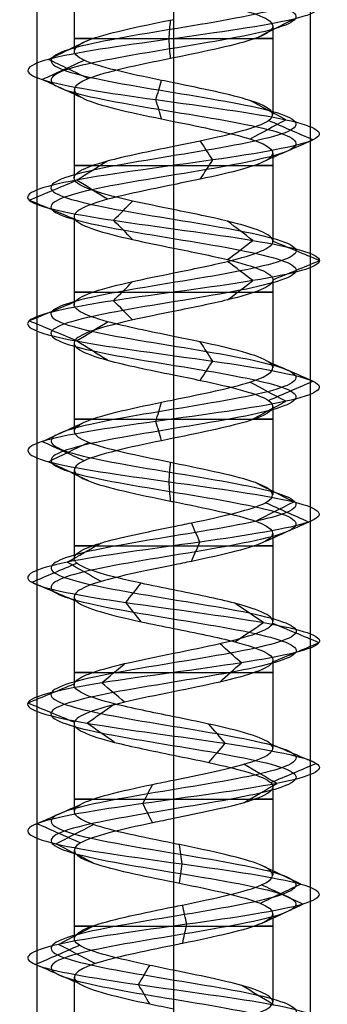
# Model space of a CAD drawing. Header units: millimetres. Extents: x -429 to 422, y -262 to 259.
# Tile 408 of 656: x -245.94 to -240.32, y 167.07 to 185.07. Entities that reach past the tile are written whole.
import ezdxf

# ---------------------------------------------------------------- set-up
doc = ezdxf.new("R2010")
doc.units = ezdxf.units.MM
doc.layers.add('Default', color=7, linetype='Continuous', true_color=0x000000)

msp = doc.modelspace()

# ---------------------------------------------------------------- linework, layer by layer
at = {"layer": 'Default', "color": 9, "true_color": 0xbebcba}
for p, q in [((-244.943, 186.113, 880.822), (-244.943, 184.498, 880.822)), ((-243.127, 185.533, 879.005), (-243.127, 183.919, 879.003)), ((-241.312, 184.954, 880.822), (-241.312, 183.34, 880.822)), ((-244.943, 183.794, 880.822), (-244.943, 182.18, 880.822)), ((-243.127, 183.214, 879.003), (-243.127, 181.601, 879.011)), ((-241.312, 182.634, 880.822), (-241.312, 181.022, 880.822)), ((-244.943, 181.475, 880.822), (-244.943, 179.862, 880.822)), ((-243.127, 180.896, 879.011), (-243.127, 179.283, 879.007)), ((-241.312, 180.318, 880.822), (-241.312, 178.704, 880.822)), ((-244.943, 179.159, 880.822), (-244.943, 177.544, 880.822)), ((-243.127, 178.579, 879.007), (-243.127, 176.964, 879.002)), ((-241.312, 178, 880.822), (-241.312, 176.385, 880.822)), ((-244.943, 176.84, 880.822), (-244.943, 175.224, 880.822)), ((-243.127, 176.26, 879.002), (-243.127, 174.646, 879.009)), ((-241.312, 175.68, 880.822), (-241.312, 174.067, 880.822)), ((-244.943, 174.52, 880.822), (-244.943, 172.907, 880.822)), ((-243.127, 173.942, 879.009), (-243.127, 172.328, 879.01)), ((-241.312, 173.362, 880.822), (-241.312, 171.75, 880.822)), ((-244.943, 172.203, 880.822), (-244.943, 170.589, 880.822)), ((-243.127, 171.624, 879.01), (-243.127, 170.01, 879.002)), ((-241.312, 171.046, 880.822), (-241.312, 169.43, 880.822)), ((-244.943, 169.886, 880.822), (-244.943, 168.27, 880.822)), ((-243.127, 169.306, 879.002), (-243.127, 167.691, 879.007)), ((-241.312, 168.726, 880.822), (-241.312, 167.113, 880.822)), ((-244.943, 167.566, 880.822), (-244.943, 165.953, 880.822))]:
    msp.add_line(p, q, dxfattribs=at)
at = {"layer": 'Default', "color": 9, "true_color": 0xbebcba, "extrusion": (0, -1, 0)}
for centre, start, end in [((-243.127, 880.822, -184.726), 144.6197, 270), ((-243.127, 880.822, -184.726), 270, 35.4392), ((-243.127, 880.822, -182.408), 144.7021, 270), ((-243.127, 880.822, -182.408), 270, 35.2305), ((-243.127, 880.822, -180.09), 144.6749, 270), ((-243.127, 880.822, -180.09), 270, 35.3467), ((-243.127, 880.822, -177.771), 144.755, 270), ((-243.127, 880.822, -177.771), 270, 35.4895), ((-243.127, 880.822, -175.453), 144.5029, 270), ((-243.127, 880.822, -175.453), 270, 35.2736), ((-243.127, 880.822, -173.135), 144.7143, 270), ((-243.127, 880.822, -173.135), 270, 35.2522), ((-243.127, 880.822, -170.817), 144.7115, 270), ((-243.127, 880.822, -170.817), 270, 35.4933), ((-243.127, 880.822, -168.499), 144.5221, 270), ((-243.127, 880.822, -168.499), 270, 35.342)]:
    msp.add_arc(centre, 1.816, start, end, dxfattribs=at)
at = {"layer": 'Default', "color": 9, "true_color": 0xbebcba}
for points, degree in [([(-243.127, 199.97, 878.583), (-242.383, 199.848, 878.583), (-240.908, 199.603, 879.383), (-240.713, 199.235, 881.91), (-242.73, 198.867, 883.438), (-245.108, 198.499, 882.577), (-245.677, 198.132, 880.111), (-243.915, 197.764, 878.296), (-241.433, 197.396, 878.789), (-240.5, 197.028, 881.141), (-241.969, 196.66, 883.202), (-244.497, 196.293, 883.087), (-245.773, 195.925, 880.902), (-244.631, 195.557, 878.644), (-242.115, 195.189, 878.377), (-240.524, 194.821, 880.345), (-241.313, 194.454, 882.749), (-243.761, 194.086, 883.392), (-245.629, 193.718, 881.686), (-245.211, 193.35, 879.19), (-242.888, 192.983, 878.187), (-240.784, 192.615, 879.592), (-240.822, 192.247, 882.122), (-242.968, 191.879, 883.464), (-245.259, 191.511, 882.391), (-245.602, 191.144, 879.884), (-243.683, 190.776, 878.235), (-241.256, 190.408, 878.951), (-240.54, 190.04, 881.378), (-242.189, 189.673, 883.297), (-244.696, 189.305, 882.954), (-245.769, 188.937, 880.662), (-244.428, 188.569, 878.517), (-241.897, 188.201, 878.479), (-240.492, 187.834, 880.583), (-241.495, 187.466, 882.906), (-243.991, 187.098, 883.324), (-245.697, 186.73, 881.456), (-245.054, 186.362, 879.008), (-242.65, 185.995, 878.219), (-240.682, 185.627, 879.809), (-240.949, 185.259, 882.326), (-243.207, 184.891, 883.468), (-245.392, 184.524, 882.191), (-245.507, 184.156, 879.664), (-243.446, 183.788, 878.195), (-241.094, 183.42, 879.128), (-240.601, 183.052, 881.61), (-242.417, 182.685, 883.372), (-244.882, 182.317, 882.803), (-245.744, 181.949, 880.424), (-244.214, 181.581, 878.409), (-241.69, 181.213, 878.6), (-240.481, 180.846, 880.822), (-241.69, 180.478, 883.045), (-244.214, 180.11, 883.236), (-245.744, 179.742, 881.22), (-244.882, 179.375, 878.841), (-242.417, 179.007, 878.273), (-240.601, 178.639, 880.035), (-241.094, 178.271, 882.517), (-243.446, 177.903, 883.449), (-245.507, 177.536, 881.981), (-245.392, 177.168, 879.453), (-243.207, 176.8, 878.177), (-240.949, 176.432, 879.319), (-240.682, 176.064, 881.835), (-242.65, 175.697, 883.425), (-245.054, 175.329, 882.636), (-245.697, 174.961, 880.189), (-243.991, 174.593, 878.32), (-241.495, 174.226, 878.739), (-240.492, 173.858, 881.062), (-241.897, 173.49, 883.166), (-244.428, 173.122, 883.127), (-245.769, 172.754, 880.982), (-244.696, 172.387, 878.691), (-242.189, 172.019, 878.348), (-240.54, 171.651, 880.267), (-241.256, 171.283, 882.694), (-243.683, 170.916, 883.41), (-245.602, 170.548, 881.761), (-245.259, 170.18, 879.254), (-242.968, 169.812, 878.181), (-240.822, 169.444, 879.522), (-240.784, 169.077, 882.052), (-242.888, 168.709, 883.458), (-245.211, 168.341, 882.454), (-245.629, 167.973, 879.959), (-243.761, 167.605, 878.253), (-241.313, 167.238, 878.895), (-240.524, 166.87, 881.299), (-242.115, 166.502, 883.267), (-244.631, 166.134, 883), (-245.773, 165.767, 880.742), (-244.497, 165.399, 878.557), (-241.969, 165.031, 878.443), (-240.5, 164.663, 880.503), (-241.433, 164.295, 882.855), (-243.915, 163.928, 883.349), (-245.677, 163.56, 881.533), (-245.108, 163.192, 879.067), (-242.73, 162.824, 878.206), (-240.713, 162.456, 879.735), (-240.908, 162.089, 882.262), (-242.383, 161.843, 883.062), (-243.127, 161.721, 883.062)], 3), ([(-243.127, 199.794, 878.156), (-242.242, 199.671, 878.156), (-240.485, 199.426, 879.109), (-240.253, 199.058, 882.116), (-242.654, 198.691, 883.936), (-245.485, 198.323, 882.912), (-246.162, 197.955, 879.976), (-244.064, 197.587, 877.815), (-241.111, 197.219, 878.402), (-240, 196.852, 881.202), (-241.748, 196.484, 883.655), (-244.757, 196.116, 883.518), (-246.276, 195.748, 880.917), (-244.917, 195.381, 878.23), (-241.922, 195.013, 877.912), (-240.029, 194.645, 880.254), (-240.968, 194.277, 883.116), (-243.881, 193.909, 883.881), (-246.105, 193.542, 881.85), (-245.607, 193.174, 878.879), (-242.842, 192.806, 877.685), (-240.338, 192.438, 879.358), (-240.384, 192.07, 882.37), (-242.937, 191.703, 883.967), (-245.665, 191.335, 882.689), (-246.073, 190.967, 879.705), (-243.789, 190.599, 877.742), (-240.9, 190.232, 878.595), (-240.047, 189.864, 881.483), (-242.01, 189.496, 883.768), (-244.994, 189.128, 883.36), (-246.272, 188.76, 880.632), (-244.675, 188.393, 878.078), (-241.663, 188.025, 878.033), (-239.99, 187.657, 880.537), (-241.185, 187.289, 883.302), (-244.155, 186.921, 883.8), (-246.186, 186.554, 881.576), (-245.421, 186.186, 878.663), (-242.56, 185.818, 877.724), (-240.217, 185.45, 879.617), (-240.535, 185.083, 882.612), (-243.223, 184.715, 883.971), (-245.823, 184.347, 882.452), (-245.96, 183.979, 879.443), (-243.507, 183.611, 877.695), (-240.707, 183.244, 878.805), (-240.12, 182.876, 881.759), (-242.281, 182.508, 883.857), (-245.216, 182.14, 883.18), (-246.242, 181.772, 880.348), (-244.42, 181.405, 877.95), (-241.417, 181.037, 878.177), (-239.977, 180.669, 880.822), (-241.417, 180.301, 883.468), (-244.42, 179.934, 883.695), (-246.242, 179.566, 881.296), (-245.216, 179.198, 878.464), (-242.281, 178.83, 877.788), (-240.12, 178.462, 879.885), (-240.707, 178.095, 882.839), (-243.507, 177.727, 883.949), (-245.96, 177.359, 882.201), (-245.823, 176.991, 879.193), (-243.223, 176.624, 877.673), (-240.535, 176.256, 879.033), (-240.217, 175.888, 882.028), (-242.56, 175.52, 883.921), (-245.421, 175.152, 882.981), (-246.186, 174.785, 880.068), (-244.155, 174.417, 877.844), (-241.185, 174.049, 878.342), (-239.99, 173.681, 881.107), (-241.663, 173.313, 883.612), (-244.675, 172.946, 883.566), (-246.272, 172.578, 881.012), (-244.994, 172.21, 878.285), (-242.01, 171.842, 877.877), (-240.047, 171.475, 880.161), (-240.9, 171.107, 883.05), (-243.789, 170.739, 883.902), (-246.073, 170.371, 881.939), (-245.665, 170.003, 878.955), (-242.937, 169.636, 877.678), (-240.384, 169.268, 879.275), (-240.338, 168.9, 882.286), (-242.842, 168.532, 883.959), (-245.607, 168.164, 882.765), (-246.105, 167.797, 879.795), (-243.881, 167.429, 877.764), (-240.968, 167.061, 878.528), (-240.029, 166.693, 881.39), (-241.922, 166.326, 883.733), (-244.917, 165.958, 883.415), (-246.276, 165.59, 880.727), (-244.757, 165.222, 878.126), (-241.748, 164.854, 877.99), (-240, 164.487, 880.442), (-241.111, 164.119, 883.242), (-244.064, 163.751, 883.83), (-246.162, 163.383, 881.668), (-245.485, 163.015, 878.733), (-242.654, 162.648, 877.709), (-240.253, 162.28, 879.528), (-240.485, 161.912, 882.535), (-242.242, 161.667, 883.488), (-243.127, 161.544, 883.488)], 3), ([(-243.127, 199.617, 878.583), (-242.383, 199.495, 878.583), (-240.908, 199.25, 879.383), (-240.713, 198.882, 881.909), (-242.73, 198.514, 883.438), (-245.108, 198.146, 882.577), (-245.677, 197.778, 880.111), (-243.915, 197.411, 878.296), (-241.433, 197.043, 878.789), (-240.5, 196.675, 881.141), (-241.969, 196.307, 883.202), (-244.497, 195.94, 883.087), (-245.773, 195.572, 880.902), (-244.631, 195.204, 878.644), (-242.115, 194.836, 878.377), (-240.524, 194.468, 880.345), (-241.313, 194.101, 882.749), (-243.761, 193.733, 883.392), (-245.629, 193.365, 881.686), (-245.211, 192.997, 879.19), (-242.888, 192.629, 878.187), (-240.784, 192.262, 879.592), (-240.822, 191.894, 882.122), (-242.968, 191.526, 883.464), (-245.259, 191.158, 882.391), (-245.602, 190.791, 879.884), (-243.683, 190.423, 878.235), (-241.256, 190.055, 878.951), (-240.54, 189.687, 881.378), (-242.189, 189.319, 883.297), (-244.696, 188.952, 882.954), (-245.769, 188.584, 880.662), (-244.427, 188.216, 878.517), (-241.898, 187.848, 878.479), (-240.492, 187.48, 880.583), (-241.495, 187.113, 882.905), (-243.991, 186.745, 883.324), (-245.697, 186.377, 881.456), (-245.054, 186.009, 879.008), (-242.65, 185.642, 878.219), (-240.682, 185.274, 879.809), (-240.949, 184.906, 882.326), (-243.207, 184.538, 883.468), (-245.392, 184.17, 882.191), (-245.507, 183.803, 879.664), (-243.446, 183.435, 878.195), (-241.094, 183.067, 879.128), (-240.601, 182.699, 881.61), (-242.417, 182.331, 883.372), (-244.882, 181.964, 882.803), (-245.744, 181.596, 880.424), (-244.214, 181.228, 878.409), (-241.69, 180.86, 878.6), (-240.481, 180.493, 880.822), (-241.69, 180.125, 883.045), (-244.214, 179.757, 883.236), (-245.744, 179.389, 881.22), (-244.882, 179.021, 878.841), (-242.417, 178.654, 878.273), (-240.601, 178.286, 880.035), (-241.094, 177.918, 882.517), (-243.446, 177.55, 883.449), (-245.507, 177.183, 881.981), (-245.392, 176.815, 879.453), (-243.207, 176.447, 878.177), (-240.949, 176.079, 879.319), (-240.682, 175.711, 881.835), (-242.65, 175.344, 883.425), (-245.054, 174.976, 882.636), (-245.697, 174.608, 880.189), (-243.991, 174.24, 878.32), (-241.495, 173.872, 878.739), (-240.492, 173.505, 881.062), (-241.898, 173.137, 883.166), (-244.427, 172.769, 883.127), (-245.769, 172.401, 880.982), (-244.696, 172.034, 878.691), (-242.189, 171.666, 878.348), (-240.54, 171.298, 880.267), (-241.256, 170.93, 882.694), (-243.683, 170.562, 883.41), (-245.602, 170.195, 881.761), (-245.259, 169.827, 879.254), (-242.968, 169.459, 878.181), (-240.822, 169.091, 879.522), (-240.784, 168.723, 882.052), (-242.888, 168.356, 883.458), (-245.211, 167.988, 882.454), (-245.629, 167.62, 879.959), (-243.761, 167.252, 878.253), (-241.313, 166.885, 878.895), (-240.524, 166.517, 881.299), (-242.115, 166.149, 883.267), (-244.631, 165.781, 883), (-245.773, 165.413, 880.742), (-244.497, 165.046, 878.557), (-241.969, 164.678, 878.443), (-240.5, 164.31, 880.503), (-241.433, 163.942, 882.855), (-243.915, 163.574, 883.349), (-245.677, 163.207, 881.533), (-245.108, 162.839, 879.067), (-242.73, 162.471, 878.206), (-240.713, 162.103, 879.735), (-240.908, 161.736, 882.262), (-242.383, 161.49, 883.062), (-243.127, 161.368, 883.062)], 3), ([(-241.632, 184.73, 881.854), (-241.398, 184.847, 882.016), (-241.164, 184.965, 882.177), (-240.93, 185.083, 882.339)], 3), ([(-243.208, 184.715, 883.491), (-243.199, 184.832, 883.207), (-243.191, 184.95, 882.922), (-243.182, 185.068, 882.638)], 3), ([(-245.413, 184.347, 882.204), (-245.169, 184.465, 882.056), (-244.926, 184.582, 881.909), (-244.682, 184.7, 881.762)], 3), ([(-243.182, 184.362, 882.638), (-243.191, 184.479, 882.922), (-243.199, 184.597, 883.207), (-243.208, 184.715, 883.491)], 3), ([(-243.127, 184.374, 882.638), (-243.127, 183.567, 882.638), (-243.127, 182.76, 882.638)], 2), ([(-245.528, 183.979, 879.653), (-245.273, 184.097, 879.778), (-245.017, 184.214, 879.902), (-244.761, 184.332, 880.027)], 3), ([(-244.682, 183.994, 881.762), (-244.926, 184.112, 881.909), (-245.169, 184.229, 882.056), (-245.413, 184.347, 882.204)], 3), ([(-244.761, 183.627, 880.027), (-245.017, 183.744, 879.902), (-245.273, 183.862, 879.778), (-245.528, 183.979, 879.653)], 3), ([(-243.449, 183.611, 878.171), (-243.415, 183.729, 878.453), (-243.381, 183.846, 878.736), (-243.347, 183.964, 879.018)], 3), ([(-243.347, 183.259, 879.018), (-243.381, 183.376, 878.736), (-243.415, 183.494, 878.453), (-243.449, 183.611, 878.171)], 3), ([(-241.076, 183.244, 879.113), (-241.294, 183.361, 879.294), (-241.512, 183.479, 879.476), (-241.731, 183.596, 879.658)], 3), ([(-241.73, 182.891, 879.658), (-241.512, 183.009, 879.476), (-241.294, 183.126, 879.294), (-241.076, 183.244, 879.113)], 3), ([(-240.578, 182.876, 881.617), (-240.849, 182.993, 881.532), (-241.12, 183.111, 881.448), (-241.391, 183.228, 881.363)], 3), ([(-242.41, 182.508, 883.394), (-242.487, 182.625, 883.121), (-242.563, 182.743, 882.848), (-242.639, 182.86, 882.575)], 3), ([(-241.391, 182.524, 881.363), (-241.12, 182.641, 881.448), (-240.849, 182.758, 881.532), (-240.578, 182.876, 881.617)], 3), ([(-244.898, 182.14, 882.821), (-244.71, 182.258, 882.609), (-244.522, 182.375, 882.396), (-244.334, 182.492, 882.184)], 3), ([(-242.639, 182.156, 882.575), (-242.563, 182.273, 882.848), (-242.486, 182.391, 883.121), (-242.41, 182.508, 883.394)], 3), ([(-245.767, 181.772, 880.42), (-245.487, 181.89, 880.463), (-245.207, 182.007, 880.506), (-244.927, 182.124, 880.548)], 3), ([(-244.334, 181.789, 882.184), (-244.522, 181.906, 882.397), (-244.71, 182.023, 882.609), (-244.898, 182.14, 882.821)], 3), ([(-243.127, 182.056, 882.638), (-243.127, 181.249, 882.638), (-243.127, 180.442, 882.638)], 2), ([(-244.927, 181.421, 880.548), (-245.207, 181.538, 880.506), (-245.487, 181.655, 880.463), (-245.767, 181.772, 880.42)], 3), ([(-244.223, 181.405, 878.387), (-244.107, 181.522, 878.646), (-243.991, 181.639, 878.904), (-243.874, 181.756, 879.162)], 3), ([(-243.874, 181.053, 879.162), (-243.991, 181.17, 878.904), (-244.107, 181.288, 878.646), (-244.223, 181.405, 878.387)], 3), ([(-241.678, 181.037, 878.58), (-241.831, 181.154, 878.818), (-241.985, 181.271, 879.056), (-242.139, 181.388, 879.293)], 3), ([(-242.139, 180.686, 879.293), (-241.985, 180.803, 879.056), (-241.831, 180.92, 878.818), (-241.678, 181.037, 878.58)], 3), ([(-240.457, 180.669, 880.822), (-240.74, 180.786, 880.822), (-241.023, 180.903, 880.822), (-241.307, 181.02, 880.822)], 3), ([(-241.678, 180.301, 883.065), (-241.831, 180.418, 882.827), (-241.985, 180.535, 882.589), (-242.139, 180.653, 882.351)], 3), ([(-241.307, 180.318, 880.822), (-241.023, 180.435, 880.822), (-240.74, 180.552, 880.822), (-240.457, 180.669, 880.822)], 3), ([(-244.223, 179.934, 883.257), (-244.107, 180.051, 882.999), (-243.991, 180.168, 882.741), (-243.875, 180.285, 882.482)], 3), ([(-242.139, 179.95, 882.351), (-241.985, 180.067, 882.589), (-241.831, 180.184, 882.827), (-241.678, 180.301, 883.065)], 3), ([(-245.767, 179.566, 881.224), (-245.487, 179.683, 881.181), (-245.206, 179.801, 881.139), (-244.925, 179.918, 881.096)], 3), ([(-243.875, 179.582, 882.482), (-243.991, 179.699, 882.741), (-244.107, 179.816, 882.999), (-244.223, 179.934, 883.257)], 3), ([(-243.127, 179.738, 882.638), (-243.127, 178.931, 882.638), (-243.127, 178.124, 882.638)], 2), ([(-244.926, 179.214, 881.096), (-245.207, 179.331, 881.139), (-245.487, 179.449, 881.181), (-245.767, 179.566, 881.224)], 3), ([(-244.898, 179.198, 878.823), (-244.71, 179.315, 879.036), (-244.521, 179.433, 879.249), (-244.333, 179.55, 879.461)], 3), ([(-244.334, 178.846, 879.461), (-244.522, 178.963, 879.248), (-244.71, 179.081, 879.036), (-244.898, 179.198, 878.823)], 3), ([(-242.41, 178.83, 878.25), (-242.487, 178.948, 878.523), (-242.563, 179.065, 878.797), (-242.639, 179.182, 879.07)], 3), ([(-242.639, 178.478, 879.07), (-242.563, 178.595, 878.797), (-242.487, 178.713, 878.524), (-242.41, 178.83, 878.25)], 3), ([(-240.578, 178.462, 880.028), (-240.849, 178.58, 880.112), (-241.12, 178.697, 880.197), (-241.391, 178.815, 880.281)], 3), ([(-241.076, 178.095, 882.532), (-241.294, 178.212, 882.35), (-241.513, 178.33, 882.168), (-241.731, 178.447, 881.986)], 3), ([(-241.392, 178.11, 880.281), (-241.12, 178.228, 880.197), (-240.849, 178.345, 880.112), (-240.578, 178.462, 880.028)], 3), ([(-243.449, 177.727, 883.473), (-243.415, 177.844, 883.191), (-243.381, 177.962, 882.909), (-243.346, 178.08, 882.626)], 3), ([(-241.731, 177.742, 881.986), (-241.513, 177.86, 882.168), (-241.294, 177.977, 882.35), (-241.076, 178.095, 882.532)], 3), ([(-245.528, 177.359, 881.991), (-245.273, 177.477, 881.867), (-245.017, 177.594, 881.742), (-244.761, 177.712, 881.618)], 3), ([(-243.346, 177.374, 882.626), (-243.381, 177.492, 882.908), (-243.415, 177.609, 883.191), (-243.449, 177.727, 883.473)], 3), ([(-244.761, 177.006, 881.618), (-245.017, 177.124, 881.742), (-245.273, 177.242, 881.867), (-245.528, 177.359, 881.991)], 3), ([(-245.413, 176.991, 879.441), (-245.169, 177.109, 879.588), (-244.926, 177.226, 879.735), (-244.683, 177.344, 879.882)], 3), ([(-243.127, 177.419, 882.638), (-243.127, 176.612, 882.638), (-243.127, 175.805, 882.638)], 2), ([(-244.683, 176.639, 879.882), (-244.926, 176.756, 879.735), (-245.169, 176.874, 879.588), (-245.413, 176.991, 879.441)], 3), ([(-243.208, 176.624, 878.153), (-243.199, 176.741, 878.437), (-243.191, 176.859, 878.721), (-243.182, 176.976, 879.005)], 3), ([(-243.182, 176.271, 879.005), (-243.191, 176.388, 878.721), (-243.199, 176.506, 878.437), (-243.208, 176.624, 878.153)], 3), ([(-240.93, 176.256, 879.305), (-241.164, 176.373, 879.467), (-241.398, 176.491, 879.628), (-241.631, 176.608, 879.79)], 3), ([(-241.631, 175.903, 879.79), (-241.398, 176.021, 879.628), (-241.164, 176.138, 879.467), (-240.93, 176.256, 879.305)], 3), ([(-240.66, 175.888, 881.844), (-240.923, 176.005, 881.735), (-241.185, 176.123, 881.627), (-241.448, 176.24, 881.518)], 3), ([(-242.646, 175.52, 883.449), (-242.697, 175.638, 883.169), (-242.748, 175.755, 882.89), (-242.8, 175.873, 882.61)], 3), ([(-241.448, 175.535, 881.518), (-241.185, 175.653, 881.627), (-240.923, 175.77, 881.735), (-240.66, 175.888, 881.844)], 3), ([(-245.072, 175.152, 882.652), (-244.865, 175.27, 882.458), (-244.658, 175.387, 882.263), (-244.451, 175.505, 882.069)], 3), ([(-242.8, 175.168, 882.611), (-242.748, 175.285, 882.89), (-242.697, 175.403, 883.169), (-242.646, 175.52, 883.449)], 3), ([(-245.72, 174.785, 880.183), (-245.445, 174.902, 880.251), (-245.169, 175.019, 880.319), (-244.893, 175.137, 880.387)], 3), ([(-244.452, 174.8, 882.069), (-244.658, 174.918, 882.263), (-244.865, 175.035, 882.458), (-245.072, 175.152, 882.652)], 3), ([(-243.127, 175.101, 882.638), (-243.127, 174.294, 882.638), (-243.127, 173.487, 882.638)], 2), ([(-244.894, 174.433, 880.387), (-245.169, 174.55, 880.319), (-245.445, 174.667, 880.251), (-245.72, 174.785, 880.183)], 3), ([(-243.998, 174.417, 878.298), (-243.906, 174.534, 878.566), (-243.813, 174.651, 878.834), (-243.721, 174.769, 879.102)], 3), ([(-243.721, 174.065, 879.102), (-243.813, 174.182, 878.834), (-243.906, 174.3, 878.566), (-243.998, 174.417, 878.298)], 3), ([(-241.481, 174.049, 878.72), (-241.655, 174.166, 878.943), (-241.83, 174.283, 879.166), (-242.005, 174.401, 879.39)], 3), ([(-242.005, 173.697, 879.389), (-241.83, 173.815, 879.166), (-241.655, 173.932, 878.943), (-241.481, 174.049, 878.72)], 3), ([(-240.468, 173.681, 881.064), (-240.75, 173.798, 881.038), (-241.032, 173.915, 881.013), (-241.314, 174.033, 880.987)], 3), ([(-241.886, 173.313, 883.187), (-242.018, 173.43, 882.936), (-242.15, 173.548, 882.685), (-242.281, 173.665, 882.435)], 3), ([(-241.314, 173.33, 880.987), (-241.032, 173.447, 881.013), (-240.75, 173.564, 881.038), (-240.468, 173.681, 881.064)], 3), ([(-244.439, 172.946, 883.148), (-244.3, 173.063, 882.902), (-244.161, 173.18, 882.655), (-244.022, 173.297, 882.408)], 3), ([(-242.281, 172.962, 882.435), (-242.15, 173.079, 882.685), (-242.018, 173.196, 882.936), (-241.886, 173.313, 883.187)], 3), ([(-245.793, 172.578, 880.983), (-245.51, 172.695, 880.966), (-245.227, 172.812, 880.949), (-244.945, 172.929, 880.932)], 3), ([(-244.022, 172.595, 882.408), (-244.161, 172.712, 882.655), (-244.3, 172.829, 882.902), (-244.439, 172.946, 883.148)], 3), ([(-243.127, 172.783, 882.638), (-243.127, 171.976, 882.638), (-243.127, 171.169, 882.638)], 2), ([(-244.945, 172.227, 880.932), (-245.227, 172.344, 880.949), (-245.51, 172.461, 880.966), (-245.793, 172.578, 880.983)], 3), ([(-244.71, 172.21, 878.671), (-244.542, 172.327, 878.9), (-244.374, 172.444, 879.128), (-244.206, 172.562, 879.356)], 3), ([(-244.206, 171.859, 879.356), (-244.374, 171.976, 879.128), (-244.542, 172.093, 878.9), (-244.71, 172.21, 878.671)], 3), ([(-242.181, 171.842, 878.325), (-242.281, 171.96, 878.591), (-242.382, 172.077, 878.856), (-242.482, 172.194, 879.121)], 3), ([(-242.482, 171.491, 879.121), (-242.382, 171.608, 878.856), (-242.281, 171.725, 878.591), (-242.181, 171.842, 878.325)], 3), ([(-240.517, 171.475, 880.262), (-240.794, 171.592, 880.321), (-241.071, 171.709, 880.381), (-241.348, 171.826, 880.44)], 3), ([(-241.239, 171.107, 882.71), (-241.44, 171.224, 882.51), (-241.641, 171.341, 882.309), (-241.841, 171.459, 882.108)], 3), ([(-241.349, 171.123, 880.44), (-241.071, 171.24, 880.381), (-240.794, 171.357, 880.321), (-240.517, 171.475, 880.262)], 3), ([(-243.688, 170.739, 883.433), (-243.628, 170.856, 883.155), (-243.569, 170.974, 882.878), (-243.509, 171.091, 882.6)], 3), ([(-241.841, 170.755, 882.108), (-241.641, 170.872, 882.309), (-241.44, 170.989, 882.51), (-241.239, 171.107, 882.71)], 3), ([(-245.624, 170.371, 881.769), (-245.359, 170.489, 881.668), (-245.093, 170.606, 881.568), (-244.828, 170.723, 881.467)], 3), ([(-243.509, 170.387, 882.6), (-243.569, 170.504, 882.878), (-243.628, 170.622, 883.155), (-243.688, 170.739, 883.433)], 3), ([(-244.827, 170.019, 881.467), (-245.093, 170.136, 881.568), (-245.359, 170.254, 881.668), (-245.624, 170.371, 881.769)], 3), ([(-245.278, 170.003, 879.24), (-245.049, 170.121, 879.408), (-244.821, 170.238, 879.576), (-244.592, 170.356, 879.745)], 3), ([(-243.127, 170.465, 882.638), (-243.127, 169.658, 882.638), (-243.127, 168.851, 882.638)], 2), ([(-244.592, 169.651, 879.745), (-244.82, 169.768, 879.576), (-245.049, 169.886, 879.408), (-245.278, 170.003, 879.24)], 3), ([(-242.966, 169.636, 878.157), (-242.983, 169.753, 878.44), (-243, 169.871, 878.724), (-243.018, 169.988, 879.008)], 3), ([(-243.018, 169.283, 879.008), (-243, 169.401, 878.724), (-242.983, 169.518, 878.441), (-242.966, 169.636, 878.157)], 3), ([(-240.802, 169.268, 879.51), (-241.049, 169.385, 879.65), (-241.297, 169.503, 879.79), (-241.544, 169.621, 879.929)], 3), ([(-241.544, 168.915, 879.929), (-241.297, 169.033, 879.79), (-241.049, 169.15, 879.65), (-240.802, 169.268, 879.51)], 3), ([(-240.763, 168.9, 882.063), (-241.015, 169.018, 881.931), (-241.267, 169.135, 881.799), (-241.518, 169.253, 881.667)], 3), ([(-242.886, 168.532, 883.482), (-242.911, 168.65, 883.198), (-242.937, 168.768, 882.915), (-242.963, 168.885, 882.632)], 3), ([(-241.518, 168.547, 881.667), (-241.267, 168.665, 881.799), (-241.015, 168.782, 881.931), (-240.763, 168.9, 882.063)], 3), ([(-242.963, 168.179, 882.632), (-242.937, 168.297, 882.915), (-242.911, 168.415, 883.198), (-242.886, 168.532, 883.482)], 3), ([(-245.229, 168.164, 882.469), (-245.006, 168.282, 882.294), (-244.782, 168.4, 882.118), (-244.558, 168.517, 881.943)], 3), ([(-244.558, 167.812, 881.943), (-244.782, 167.929, 882.118), (-245.006, 168.047, 882.294), (-245.229, 168.164, 882.469)], 3), ([(-245.652, 167.797, 879.951), (-245.383, 167.914, 880.044), (-245.115, 168.031, 880.136), (-244.847, 168.149, 880.229)], 3), ([(-243.127, 168.147, 882.638), (-243.127, 167.34, 882.638), (-243.127, 166.533, 882.638)], 2), ([(-244.846, 167.444, 880.229), (-245.114, 167.562, 880.137), (-245.383, 167.679, 880.044), (-245.652, 167.797, 879.951)], 3), ([(-243.766, 167.429, 878.23), (-243.699, 167.546, 878.505), (-243.631, 167.664, 878.781), (-243.563, 167.781, 879.056)], 3), ([(-243.563, 167.077, 879.057), (-243.631, 167.194, 878.781), (-243.698, 167.311, 878.505), (-243.766, 167.429, 878.23)], 3), ([(-241.297, 167.061, 878.878), (-241.492, 167.179, 879.085), (-241.686, 167.296, 879.292), (-241.881, 167.413, 879.498)], 3)]:
    msp.add_open_spline(points, degree=degree, dxfattribs=at)
at = {"layer": 'Default'}
for points in [[(-245.627, 195.065, 880.822), (-245.627, 172.565, 880.822), (-245.627, 150.065, 880.822)], [(-243.127, 195.065, 883.322), (-243.127, 172.565, 883.322), (-243.127, 150.065, 883.322)], [(-243.127, 195.065, 878.322), (-243.127, 172.565, 878.322), (-243.127, 150.065, 878.322)], [(-240.627, 195.065, 880.822), (-240.627, 172.565, 880.822), (-240.627, 150.065, 880.822)]]:
    msp.add_open_spline(points, degree=2, dxfattribs=at)
at = {"layer": 'Default', "color": 9, "true_color": 0xbebcba}
for points, knots in [([(-243.127, 185.533, 879.005), (-243.017, 185.511, 879.004), (-242.305, 185.366, 879.062), (-241.145, 185.098, 880), (-241.359, 184.734, 882.018), (-242.545, 184.493, 882.637), (-243.127, 184.374, 882.638)], [-8.367307, -8.367307, -8.367307, -8.367307, -7.881443, -5.227324, -2.573205, 0, 0, 0, 0]), ([(-243.127, 183.919, 879.003), (-243.201, 183.934, 879.003), (-243.274, 183.949, 879.007), (-243.347, 183.963, 879.015), (-243.943, 184.086, 879.088), (-244.5, 184.209, 879.484), (-244.763, 184.331, 880.024), (-245.026, 184.454, 880.564), (-244.995, 184.576, 881.247), (-244.684, 184.699, 881.761), (-244.373, 184.822, 882.275), (-243.782, 184.944, 882.619), (-243.182, 185.067, 882.637), (-243.164, 185.071, 882.638), (-243.146, 185.074, 882.638), (-243.127, 185.078, 882.638)], [-7.832008, -7.832008, -7.832008, -7.832008, -7.528171, -7.528171, -7.528171, -5.043059, -5.043059, -5.043059, -2.557914, -2.557914, -2.557914, -0.07214, -0.07214, -0.07214, 0, 0, 0, 0]), ([(-243.127, 184.374, 882.638), (-243.146, 184.37, 882.638), (-243.765, 184.244, 882.63), (-244.964, 183.995, 881.93), (-245.057, 183.627, 879.881), (-243.875, 183.367, 879.039), (-243.201, 183.229, 879.003), (-243.127, 183.214, 879.003)], [-16.737468, -16.737468, -16.737468, -16.737468, -16.657, -14.001537, -11.346073, -8.690609, -8.366026, -8.366026, -8.366026, -8.366026]), ([(-243.127, 182.76, 882.638), (-242.963, 182.793, 882.639), (-242.798, 182.827, 882.619), (-242.641, 182.86, 882.575), (-242.062, 182.983, 882.413), (-241.571, 183.105, 881.937), (-241.392, 183.228, 881.363), (-241.213, 183.351, 880.79), (-241.347, 183.473, 880.119), (-241.731, 183.596, 879.657), (-242.069, 183.703, 879.252), (-242.599, 183.811, 879.008), (-243.127, 183.919, 879.003)], [-15.63939, -15.63939, -15.63939, -15.63939, -14.986777, -14.986777, -14.986777, -12.500257, -12.500257, -12.500257, -10.013878, -10.013878, -10.013878, -7.832008, -7.832008, -7.832008, -7.832008]), ([(-243.127, 183.214, 879.003), (-242.599, 183.107, 879.008), (-241.464, 182.877, 879.53), (-241.08, 182.524, 881.461), (-242.196, 182.245, 882.543), (-242.963, 182.089, 882.639), (-243.127, 182.056, 882.638)], [-8.366026, -8.366026, -8.366026, -8.366026, -6.035145, -3.379681, -0.724217, 0, 0, 0, 0]), ([(-243.127, 181.601, 879.011), (-243.385, 181.653, 879.01), (-243.641, 181.705, 879.061), (-243.874, 181.757, 879.165), (-244.422, 181.879, 879.412), (-244.835, 182.002, 879.956), (-244.926, 182.125, 880.55), (-245.016, 182.247, 881.143), (-244.783, 182.37, 881.786), (-244.334, 182.492, 882.185), (-244.007, 182.581, 882.474), (-243.566, 182.67, 882.634), (-243.127, 182.76, 882.638)], [-7.800135, -7.800135, -7.800135, -7.800135, -6.744518, -6.744518, -6.744518, -4.258999, -4.258999, -4.258999, -1.773551, -1.773551, -1.773551, 0, 0, 0, 0]), ([(-243.127, 182.056, 882.638), (-243.566, 181.966, 882.634), (-244.614, 181.755, 882.253), (-245.249, 181.42, 880.501), (-244.246, 181.123, 879.18), (-243.385, 180.949, 879.01), (-243.127, 180.896, 879.011)], [-16.6743, -16.6743, -16.6743, -16.6743, -14.752232, -12.106272, -9.460311, -8.336702, -8.336702, -8.336702, -8.336702]), ([(-243.127, 180.442, 882.638), (-242.779, 180.512, 882.637), (-242.43, 180.583, 882.54), (-242.14, 180.653, 882.352), (-241.635, 180.776, 882.026), (-241.309, 180.899, 881.425), (-241.309, 181.021, 880.824), (-241.309, 181.144, 880.224), (-241.635, 181.266, 879.623), (-242.14, 181.389, 879.297), (-242.43, 181.46, 879.109), (-242.779, 181.53, 879.012), (-243.127, 181.601, 879.011)], [-15.596644, -15.596644, -15.596644, -15.596644, -14.202599, -14.202599, -14.202599, -11.716491, -11.716491, -11.716491, -9.230365, -9.230365, -9.230365, -7.800135, -7.800135, -7.800135, -7.800135]), ([(-243.127, 180.896, 879.011), (-242.779, 180.826, 879.012), (-241.824, 180.633, 879.277), (-240.982, 180.317, 880.824), (-241.824, 180.001, 882.372), (-242.779, 179.808, 882.637), (-243.127, 179.738, 882.638)], [-8.336702, -8.336702, -8.336702, -8.336702, -6.814351, -4.168391, -1.52243, 0, 0, 0, 0]), ([(-243.127, 179.283, 879.007), (-243.566, 179.372, 879.012), (-244.007, 179.461, 879.172), (-244.333, 179.55, 879.462), (-244.783, 179.673, 879.86), (-245.015, 179.795, 880.503), (-244.925, 179.918, 881.098), (-244.835, 180.04, 881.692), (-244.421, 180.163, 882.236), (-243.873, 180.286, 882.483), (-243.641, 180.338, 882.588), (-243.384, 180.39, 882.639), (-243.127, 180.442, 882.638)], [-7.799216, -7.799216, -7.799216, -7.799216, -5.994064, -5.994064, -5.994064, -3.50751, -3.50751, -3.50751, -1.020957, -1.020957, -1.020957, 0, 0, 0, 0]), ([(-243.127, 179.738, 882.638), (-243.384, 179.686, 882.639), (-244.246, 179.511, 882.468), (-245.248, 179.214, 881.147), (-244.614, 178.879, 879.393), (-243.566, 178.668, 879.012), (-243.127, 178.579, 879.007)], [-16.700027, -16.700027, -16.700027, -16.700027, -15.575873, -12.926078, -10.276284, -8.352092, -8.352092, -8.352092, -8.352092]), ([(-243.127, 178.124, 882.638), (-242.599, 178.231, 882.634), (-242.068, 178.339, 882.39), (-241.73, 178.447, 881.985), (-241.345, 178.569, 881.524), (-241.212, 178.692, 880.854), (-241.391, 178.815, 880.281), (-241.569, 178.937, 879.707), (-242.06, 179.06, 879.231), (-242.639, 179.182, 879.07), (-242.797, 179.216, 879.026), (-242.962, 179.249, 879.006), (-243.127, 179.283, 879.007)], [-15.613516, -15.613516, -15.613516, -15.613516, -13.450016, -13.450016, -13.450016, -10.965036, -10.965036, -10.965036, -8.479929, -8.479929, -8.479929, -7.799216, -7.799216, -7.799216, -7.799216]), ([(-243.127, 178.579, 879.007), (-242.962, 178.545, 879.006), (-242.194, 178.389, 879.101), (-241.079, 178.11, 880.183), (-241.463, 177.758, 882.113), (-242.599, 177.527, 882.634), (-243.127, 177.419, 882.638)], [-8.352092, -8.352092, -8.352092, -8.352092, -7.626489, -4.976694, -2.3269, 0, 0, 0, 0]), ([(-243.127, 176.964, 879.002), (-243.146, 176.968, 879.002), (-243.164, 176.972, 879.002), (-243.182, 176.976, 879.003), (-243.783, 177.098, 879.021), (-244.373, 177.221, 879.366), (-244.684, 177.343, 879.88), (-244.994, 177.466, 880.394), (-245.025, 177.589, 881.077), (-244.762, 177.711, 881.617), (-244.499, 177.834, 882.157), (-243.942, 177.956, 882.554), (-243.345, 178.079, 882.626), (-243.273, 178.094, 882.635), (-243.2, 178.109, 882.639), (-243.127, 178.124, 882.638)], [-7.821874, -7.821874, -7.821874, -7.821874, -7.745852, -7.745852, -7.745852, -5.260587, -5.260587, -5.260587, -2.774999, -2.774999, -2.774999, -0.288897, -0.288897, -0.288897, 0, 0, 0, 0]), ([(-243.127, 177.419, 882.638), (-243.2, 177.405, 882.639), (-243.874, 177.267, 882.602), (-245.056, 177.007, 881.76), (-244.963, 176.639, 879.711), (-243.765, 176.39, 879.01), (-243.146, 176.264, 879.002), (-243.127, 176.26, 879.002)], [-16.732463, -16.732463, -16.732463, -16.732463, -16.410685, -13.756016, -11.101346, -8.446676, -8.365482, -8.365482, -8.365482, -8.365482]), ([(-243.127, 175.805, 882.638), (-243.018, 175.828, 882.639), (-242.908, 175.85, 882.63), (-242.801, 175.872, 882.61), (-242.21, 175.995, 882.502), (-241.678, 176.117, 882.072), (-241.448, 176.24, 881.517), (-241.218, 176.363, 880.962), (-241.29, 176.485, 880.282), (-241.631, 176.608, 879.788), (-241.962, 176.727, 879.308), (-242.545, 176.845, 879.004), (-243.127, 176.964, 879.002)], [-15.637448, -15.637448, -15.637448, -15.637448, -15.20352, -15.20352, -15.20352, -12.717212, -12.717212, -12.717212, -10.231282, -10.231282, -10.231282, -7.821874, -7.821874, -7.821874, -7.821874]), ([(-243.127, 176.26, 879.002), (-242.545, 176.141, 879.004), (-241.36, 175.9, 879.623), (-241.146, 175.536, 881.642), (-242.307, 175.268, 882.58), (-243.018, 175.123, 882.639), (-243.127, 175.101, 882.638)], [-8.365482, -8.365482, -8.365482, -8.365482, -5.792006, -3.137337, -0.482667, 0, 0, 0, 0]), ([(-243.127, 174.646, 879.009), (-243.329, 174.687, 879.007), (-243.531, 174.728, 879.038), (-243.721, 174.769, 879.104), (-244.289, 174.891, 879.299), (-244.75, 175.014, 879.804), (-244.893, 175.137, 880.387), (-245.037, 175.259, 880.97), (-244.864, 175.382, 881.631), (-244.452, 175.504, 882.068), (-244.115, 175.605, 882.426), (-243.62, 175.705, 882.633), (-243.127, 175.805, 882.638)], [-7.807043, -7.807043, -7.807043, -7.807043, -6.976358, -6.976358, -6.976358, -4.491104, -4.491104, -4.491104, -2.005998, -2.005998, -2.005998, 0, 0, 0, 0]), ([(-243.127, 175.101, 882.638), (-243.62, 175.001, 882.633), (-244.722, 174.778, 882.172), (-245.211, 174.433, 880.309), (-244.135, 174.146, 879.131), (-243.329, 173.983, 879.007), (-243.127, 173.942, 879.009)], [-16.686845, -16.686845, -16.686845, -16.686845, -14.522661, -11.874883, -9.227105, -8.342327, -8.342327, -8.342327, -8.342327]), ([(-243.127, 173.487, 882.638), (-242.834, 173.547, 882.638), (-242.54, 173.606, 882.571), (-242.282, 173.666, 882.435), (-241.75, 173.788, 882.156), (-241.37, 173.911, 881.587), (-241.316, 174.033, 880.989), (-241.262, 174.156, 880.39), (-241.533, 174.278, 879.762), (-242.006, 174.401, 879.392), (-242.321, 174.483, 879.145), (-242.725, 174.564, 879.012), (-243.127, 174.646, 879.009)], [-15.604917, -15.604917, -15.604917, -15.604917, -14.435106, -14.435106, -14.435106, -11.948704, -11.948704, -11.948704, -9.462258, -9.462258, -9.462258, -7.807043, -7.807043, -7.807043, -7.807043]), ([(-243.127, 173.942, 879.009), (-242.725, 173.86, 879.012), (-241.714, 173.656, 879.344), (-240.991, 173.329, 881.018), (-241.935, 173.025, 882.432), (-242.834, 172.842, 882.638), (-243.127, 172.783, 882.638)], [-8.342327, -8.342327, -8.342327, -8.342327, -6.579327, -3.931549, -1.283771, 0, 0, 0, 0]), ([(-243.127, 172.328, 879.01), (-243.512, 172.406, 879.012), (-243.898, 172.484, 879.132), (-244.205, 172.562, 879.359), (-244.689, 172.685, 879.715), (-244.979, 172.807, 880.334), (-244.943, 172.93, 880.934), (-244.907, 173.053, 881.534), (-244.544, 173.175, 882.114), (-244.021, 173.298, 882.409), (-243.751, 173.361, 882.561), (-243.439, 173.424, 882.638), (-243.127, 173.487, 882.638)], [-7.797326, -7.797326, -7.797326, -7.797326, -6.217085, -6.217085, -6.217085, -3.730727, -3.730727, -3.730727, -1.244416, -1.244416, -1.244416, 0, 0, 0, 0]), ([(-243.127, 172.783, 882.638), (-243.439, 172.72, 882.638), (-244.357, 172.534, 882.413), (-245.269, 172.226, 880.954), (-244.505, 171.903, 879.321), (-243.512, 171.702, 879.012), (-243.127, 171.624, 879.01)], [-16.681719, -16.681719, -16.681719, -16.681719, -15.318312, -12.671297, -10.024281, -8.341619, -8.341619, -8.341619, -8.341619]), ([(-243.127, 171.169, 882.638), (-242.653, 171.266, 882.633), (-242.175, 171.362, 882.443), (-241.841, 171.459, 882.108), (-241.416, 171.581, 881.684), (-241.223, 171.704, 881.028), (-241.349, 171.827, 880.441), (-241.475, 171.949, 879.854), (-241.921, 172.072, 879.335), (-242.482, 172.194, 879.123), (-242.687, 172.239, 879.045), (-242.907, 172.284, 879.008), (-243.127, 172.328, 879.01)], [-15.601562, -15.601562, -15.601562, -15.601562, -13.67352, -13.67352, -13.67352, -11.188318, -11.188318, -11.188318, -8.70298, -8.70298, -8.70298, -7.797326, -7.797326, -7.797326, -7.797326]), ([(-243.127, 171.624, 879.01), (-242.907, 171.58, 879.008), (-242.083, 171.412, 879.147), (-241.029, 171.122, 880.372), (-241.569, 170.781, 882.2), (-242.653, 170.562, 882.633), (-243.127, 170.465, 882.638)], [-8.341619, -8.341619, -8.341619, -8.341619, -7.377266, -4.730251, -2.083235, 0, 0, 0, 0]), ([(-243.127, 170.01, 879.002), (-243.691, 170.125, 879.005), (-244.258, 170.24, 879.289), (-244.592, 170.355, 879.743), (-244.948, 170.478, 880.227), (-245.04, 170.601, 880.905), (-244.827, 170.723, 881.466), (-244.614, 170.846, 882.028), (-244.095, 170.968, 882.474), (-243.508, 171.091, 882.6), (-243.383, 171.117, 882.627), (-243.255, 171.143, 882.639), (-243.127, 171.169, 882.638)], [-7.812655, -7.812655, -7.812655, -7.812655, -5.479147, -5.479147, -5.479147, -2.993053, -2.993053, -2.993053, -0.506657, -0.506657, -0.506657, 0, 0, 0, 0]), ([(-243.127, 170.465, 882.638), (-243.255, 170.439, 882.639), (-243.985, 170.29, 882.569), (-245.133, 170.019, 881.582), (-244.861, 169.659, 879.591), (-243.691, 169.421, 879.005), (-243.127, 169.306, 879.002)], [-16.733472, -16.733472, -16.733472, -16.733472, -16.170327, -13.515497, -10.860667, -8.36821, -8.36821, -8.36821, -8.36821]), ([(-243.127, 168.851, 882.638), (-243.073, 168.862, 882.638), (-243.018, 168.873, 882.636), (-242.964, 168.884, 882.631), (-242.365, 169.007, 882.577), (-241.797, 169.13, 882.197), (-241.517, 169.252, 881.665), (-241.238, 169.375, 881.134), (-241.248, 169.497, 880.45), (-241.543, 169.62, 879.927), (-241.838, 169.742, 879.404), (-242.418, 169.865, 879.041), (-243.017, 169.988, 879.005), (-243.054, 169.995, 879.003), (-243.091, 170.003, 879.002), (-243.127, 170.01, 879.002)], [-15.637844, -15.637844, -15.637844, -15.637844, -15.421283, -15.421283, -15.421283, -12.935291, -12.935291, -12.935291, -10.449867, -10.449867, -10.449867, -7.964668, -7.964668, -7.964668, -7.812655, -7.812655, -7.812655, -7.812655]), ([(-243.127, 169.306, 879.002), (-243.091, 169.299, 879.002), (-242.453, 169.168, 879.019), (-241.258, 168.916, 879.766), (-241.228, 168.548, 881.817), (-242.417, 168.292, 882.612), (-243.073, 168.158, 882.638), (-243.127, 168.147, 882.638)], [-8.36821, -8.36821, -8.36821, -8.36821, -8.205837, -5.551007, -2.896178, -0.241348, 0, 0, 0, 0]), ([(-243.127, 167.691, 879.007), (-243.274, 167.721, 879.005), (-243.421, 167.751, 879.021), (-243.563, 167.781, 879.056), (-244.146, 167.904, 879.2), (-244.651, 168.026, 879.66), (-244.847, 168.149, 880.228), (-245.043, 168.271, 880.796), (-244.93, 168.394, 881.47), (-244.559, 168.517, 881.942), (-244.223, 168.628, 882.372), (-243.674, 168.739, 882.635), (-243.127, 168.851, 882.638)], [-7.818708, -7.818708, -7.818708, -7.818708, -7.213111, -7.213111, -7.213111, -4.728044, -4.728044, -4.728044, -2.243093, -2.243093, -2.243093, 0, 0, 0, 0]), ([(-243.127, 168.147, 882.638), (-243.674, 168.035, 882.635), (-244.827, 167.801, 882.082), (-245.156, 167.445, 880.121), (-244.023, 167.17, 879.087), (-243.274, 167.017, 879.005), (-243.127, 166.987, 879.007)], [-16.708333, -16.708333, -16.708333, -16.708333, -14.299639, -11.648583, -8.997526, -8.351683, -8.351683, -8.351683, -8.351683]), ([(-243.127, 166.533, 882.638), (-242.889, 166.581, 882.639), (-242.651, 166.629, 882.595), (-242.432, 166.678, 882.505), (-241.877, 166.8, 882.275), (-241.447, 166.923, 881.743), (-241.339, 167.045, 881.151), (-241.231, 167.168, 880.56), (-241.444, 167.291, 879.91), (-241.881, 167.413, 879.498), (-242.212, 167.506, 879.187), (-242.671, 167.599, 879.011), (-243.127, 167.691, 879.007)], [-15.618997, -15.618997, -15.618997, -15.618997, -14.672133, -14.672133, -14.672133, -12.185539, -12.185539, -12.185539, -9.698961, -9.698961, -9.698961, -7.818708, -7.818708, -7.818708, -7.818708])]:
    msp.add_open_spline(points, degree=3, knots=knots, dxfattribs=at)

doc.saveas('drawing.dxf')
